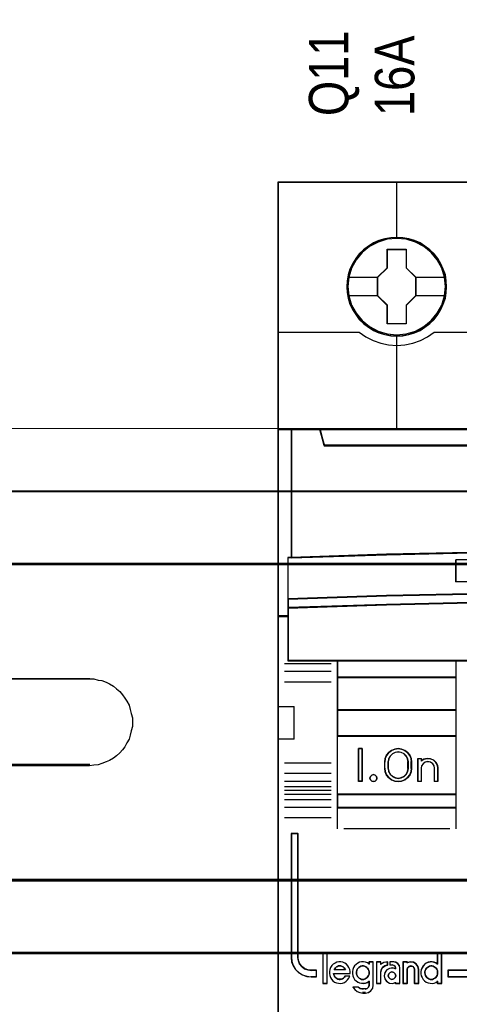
# Model space of a CAD drawing. Header units: millimetres. Extents: x -1290 to 1795, y -4192 to -1311.
# Tile 318 of 656: x 1476.43 to 1483.1, y -3719.08 to -3704.14. Entities that reach past the tile are written whole.
import ezdxf

# ---------------------------------------------------------------- set-up
doc = ezdxf.new("R2010")
doc.units = ezdxf.units.MM
doc.layers.add('30', color=7, linetype='Continuous')
doc.layers.add('45', color=7, linetype='Continuous')
doc.layers.add('Aparatura', color=7, linetype='Continuous', lineweight=13)
doc.styles.get("Standard").update_dxf_attribs({"font": 'ARIALN.TTF', "width": 0.8})

# ---------------------------------------------------------------- blocks, each defined once
blk = doc.blocks.new('*U235')
at = {"layer": '45', "color": 7}
for points in [[(585.412597, -383.521822), (567.400352, -383.521822), (567.400352, -465.544591), (585.412597, -465.544591), (603.413702, -465.544591), (621.425947, -465.544591), (621.425947, -383.521822), (603.413702, -383.521822), (585.412597, -383.521822)], [(580.196312, -391.442946), (580.173953, -390.990214), (580.101285, -390.543003), (579.94477, -390.112355), (579.765895, -389.69827), (579.531123, -389.30627), (579.251631, -388.958439), (578.921831, -388.638214), (578.552903, -388.362158), (578.183974, -388.119228), (577.753557, -387.937031), (577.323141, -387.810045), (576.864775, -387.727228), (576.411999, -387.699623), (575.953633, -387.727228), (575.512036, -387.810045), (575.06485, -387.937031), (574.651203, -388.119228), (574.259915, -388.362158), (573.902166, -388.638214), (573.566776, -388.958439), (573.298465, -389.30627), (573.058102, -389.69827), (572.856868, -390.112355), (572.739482, -390.543003), (572.650045, -390.990214), (572.616506, -391.442946), (572.650045, -391.890157), (572.739482, -392.326326), (572.856868, -392.762495), (573.058102, -393.17658), (573.298465, -393.563058), (573.566776, -393.927453), (573.902166, -394.247678), (574.259915, -394.523734), (574.651203, -394.755622), (575.06485, -394.937819), (575.512036, -395.075847), (575.953633, -395.164185), (576.411999, -395.186269), (576.864775, -395.164185), (577.323141, -395.075847), (577.753557, -394.937819), (578.183974, -394.755622), (578.552903, -394.523734), (578.921831, -394.247678), (579.251631, -393.927453), (579.531123, -393.563058), (579.765895, -393.17658), (579.94477, -392.762495), (580.101285, -392.326326), (580.173953, -391.890157), (580.196312, -391.442946)], [(580.196312, -391.442946), (580.173953, -390.990214), (580.101285, -390.543003), (579.94477, -390.112355), (579.765895, -389.69827), (579.531123, -389.30627), (579.251631, -388.958439), (578.921831, -388.638214), (578.552903, -388.362158), (578.183974, -388.119228), (577.753557, -387.937031), (577.323141, -387.810045), (576.864775, -387.727228), (576.411999, -387.699623), (575.953633, -387.727228), (575.512036, -387.810045), (575.06485, -387.937031), (574.651203, -388.119228), (574.259915, -388.362158), (573.902166, -388.638214), (573.566776, -388.958439), (573.298465, -389.30627), (573.058102, -389.69827), (572.856868, -390.112355), (572.739482, -390.543003), (572.650045, -390.990214), (572.616506, -391.442946), (572.650045, -391.890157), (572.739482, -392.326326), (572.856868, -392.762495), (573.058102, -393.17658), (573.298465, -393.563058), (573.566776, -393.927453), (573.902166, -394.247678), (574.259915, -394.523734), (574.651203, -394.755622), (575.06485, -394.937819), (575.512036, -395.075847), (575.953633, -395.164185), (576.411999, -395.186269), (576.864775, -395.164185), (577.323141, -395.075847), (577.753557, -394.937819), (578.183974, -394.755622), (578.552903, -394.523734), (578.921831, -394.247678), (579.251631, -393.927453), (579.531123, -393.563058), (579.765895, -393.17658), (579.94477, -392.762495), (580.101285, -392.326326), (580.173953, -391.890157), (580.196312, -391.442946)], [(575.696557, -388.600893), (577.138531, -388.600893), (577.138531, -390.016462), (577.859518, -390.724246), (577.859518, -392.145344), (577.138531, -392.864188), (577.138531, -394.274227), (575.696557, -394.274227), (575.696557, -392.864188), (574.958671, -392.145344), (574.958671, -390.724246), (575.696557, -390.016462), (575.696557, -388.600893)], [(575.696557, -388.600893), (577.138531, -388.600893), (577.138531, -388.600893), (577.138531, -390.016462), (577.138531, -390.016462), (577.859518, -390.724246), (577.859518, -390.724246), (577.859518, -392.145344), (577.859518, -392.145344), (577.138531, -392.864188), (577.138531, -392.864188), (577.138531, -394.274227), (577.138531, -394.274227), (575.696557, -394.274227), (575.696557, -394.274227), (575.696557, -392.864188), (575.696557, -392.864188), (574.958671, -392.145344), (574.958671, -392.145344), (574.958671, -390.724246), (574.958671, -390.724246), (575.696557, -390.016462), (575.696557, -390.016462), (575.696557, -388.600893), (575.696557, -388.600893)], [(575.704474, -388.617051), (577.130426, -388.617051), (577.130426, -390.024556), (577.843403, -390.728309), (577.843403, -392.141313), (577.130426, -392.856062), (577.130426, -394.258069), (575.704474, -394.258069), (575.704474, -392.856062), (574.974787, -392.141313), (574.974787, -390.728309), (575.704474, -390.024556), (575.704474, -388.617051)], [(568.440718, -411.997992), (568.440718, -402.288709), (567.400352, -402.288709), (567.400352, -416.455887), (568.176316, -416.455887), (568.176316, -415.822194), (568.176316, -415.149928), (568.176316, -412.009013), (568.440718, -411.997992)], [(583.156901, -411.617111), (590.65921, -411.534364), (598.167089, -411.534364), (605.669398, -411.617111), (613.171707, -411.77709), (620.417813, -412.008783), (620.417813, -402.288709), (618.245652, -402.288709), (617.928182, -403.480273), (570.898117, -403.480273), (570.580647, -402.288709), (568.408486, -402.288709), (568.408486, -412.008783), (575.649022, -411.77709), (583.156901, -411.617111)], [(570.896245, -403.509553), (617.930054, -403.509553), (618.247549, -402.288709), (612.426809, -402.288709), (603.414409, -402.288709), (594.41315, -402.288709), (585.41189, -402.288709), (576.39949, -402.288709), (570.57875, -402.288709), (570.896245, -403.509553)], [(605.669479, -414.747521), (613.171776, -414.902839), (620.668503, -415.152456), (620.668503, -411.990633), (620.41787, -411.979539), (613.171776, -411.746562), (605.669479, -411.585697), (598.167182, -411.502491), (590.659315, -411.502491), (583.157018, -411.585697), (575.649151, -411.746562), (568.408627, -411.979539), (568.152424, -411.990633), (568.152424, -415.152456), (575.649151, -414.902839), (583.157018, -414.747521), (590.659315, -414.664315), (598.167182, -414.664315), (605.669479, -414.747521)], [(607.928054, -412.158471), (607.928054, -413.838253), (598.916327, -413.720669), (589.910173, -413.720669), (580.892874, -413.838253), (580.892874, -412.158471), (589.910173, -412.046485), (598.916327, -412.046485), (607.928054, -412.158471)], [(598.916327, -413.720669), (607.928054, -413.838253), (607.928054, -412.158471), (598.916327, -412.046485), (589.910173, -412.046485), (580.892874, -412.158471), (580.892874, -413.838253), (589.910173, -413.720669), (598.916327, -413.720669)], [(590.659315, -414.635393), (583.157018, -414.720288), (575.649151, -414.878758), (568.152424, -415.133443), (568.152424, -415.82392), (575.649151, -415.574896), (583.157018, -415.405106), (590.659315, -415.325871), (598.167182, -415.325871), (605.669479, -415.405106), (613.171776, -415.574896), (620.668503, -415.82392), (620.668503, -415.133443), (613.171776, -414.878758), (605.669479, -414.720288), (598.167182, -414.635393), (590.659315, -414.635393)], [(589.912984, -419.841934), (598.913513, -419.841934), (603.413777, -419.841934), (607.919611, -419.841934), (616.925709, -419.841934), (620.668503, -419.841934), (620.668503, -416.430936), (620.668503, -415.794142), (613.171776, -415.5505), (605.669479, -415.38438), (598.167182, -415.306857), (590.659315, -415.306857), (583.157018, -415.38438), (575.649151, -415.5505), (568.152424, -415.794142), (568.152424, -416.430936), (568.152424, -419.841934), (571.900788, -419.841934), (580.901316, -419.841934), (585.41272, -419.841934), (589.912984, -419.841934)], [(580.925105, -421.095094), (580.925105, -419.809617), (571.898456, -419.809617), (571.898456, -421.095094), (580.925105, -421.095094)], [(580.925105, -421.062778), (571.898456, -421.062778), (571.898456, -423.569099), (580.925105, -423.569099), (580.925105, -421.062778)], [(580.925105, -425.542198), (580.925105, -423.536782), (571.898456, -423.536782), (571.898456, -425.542198), (580.925105, -425.542198)], [(580.925105, -429.983916), (580.925105, -425.509882), (571.898456, -425.509882), (571.898456, -429.983916), (580.925105, -429.983916)], [(573.789379, -426.488353), (573.789379, -428.994674), (573.506457, -428.994674), (573.506457, -426.488353), (573.789379, -426.488353)], [(575.504818, -427.490881), (575.544407, -427.234679), (575.646205, -426.995186), (575.804558, -426.783541), (576.019465, -426.627593), (576.26265, -426.52734), (576.522801, -426.488353), (576.782952, -426.52734), (577.031792, -426.627593), (577.241044, -426.783541), (577.405052, -426.995186), (577.506851, -427.234679), (577.540783, -427.490881), (577.540783, -427.992145), (577.506851, -428.253917), (577.405052, -428.493409), (577.241044, -428.699485), (577.031792, -428.855434), (576.782952, -428.961256), (576.522801, -428.994674), (576.26265, -428.961256), (576.019465, -428.855434), (575.804558, -428.699485), (575.646205, -428.493409), (575.544407, -428.253917), (575.504818, -427.992145), (575.504818, -427.490881)], [(577.297255, -427.992863), (577.297255, -427.490163), (577.257432, -427.255569), (577.149339, -427.054489), (576.978666, -426.886922), (576.76248, -426.775211), (576.523538, -426.736112), (576.284595, -426.775211), (576.079788, -426.886922), (575.903425, -427.054489), (575.795333, -427.255569), (575.755509, -427.490163), (575.755509, -427.992863), (575.795333, -428.227457), (575.903425, -428.439708), (576.079788, -428.60169), (576.284595, -428.707815), (576.523538, -428.746914), (576.76248, -428.707815), (576.978666, -428.60169), (577.149339, -428.439708), (577.257432, -428.227457), (577.297255, -427.992863)], [(578.009933, -428.994674), (578.009933, -427.235222), (578.260064, -427.235222), (578.260064, -427.420132), (578.476087, -427.291255), (578.714848, -427.235222), (578.970664, -427.257635), (579.198057, -427.352892), (579.37997, -427.526596), (579.499351, -427.739523), (579.539145, -427.986071), (579.539145, -428.994674), (579.283329, -428.994674), (579.283329, -427.986071), (579.24922, -427.795557), (579.141209, -427.63306), (578.970664, -427.520993), (578.777381, -427.481769), (578.578413, -427.520993), (578.413554, -427.63306), (578.299858, -427.795557), (578.260064, -427.986071), (578.260064, -428.994674), (578.009933, -428.994674)], [(574.878331, -428.595865), (574.913905, -428.730756), (574.878331, -428.865647), (574.783466, -428.959485), (574.647099, -428.994674), (574.51666, -428.959485), (574.415867, -428.865647), (574.380292, -428.730756), (574.415867, -428.595865), (574.51666, -428.502027), (574.647099, -428.466838), (574.783466, -428.502027), (574.878331, -428.595865)], [(580.925105, -429.9516), (571.898456, -429.9516), (571.898456, -430.973159), (580.925105, -430.973159), (580.925105, -429.9516)], [(568.912369, -442.332045), (568.912369, -432.919328), (568.408486, -432.919328), (568.408486, -442.332045), (568.442456, -442.662897), (568.550026, -442.971691), (568.736859, -443.258429), (568.980308, -443.490025), (569.263388, -443.666479), (569.5861, -443.782277), (569.931458, -443.815362), (570.333431, -443.815362), (570.333431, -443.324599), (569.931458, -443.324599), (569.665362, -443.286), (569.416252, -443.192259), (569.212434, -443.032347), (569.048248, -442.822808), (568.952, -442.585698), (568.912369, -442.332045)], [(568.912369, -442.332045), (568.912369, -432.919328), (568.408486, -432.919328), (568.408486, -442.332045), (568.442456, -442.662897), (568.550026, -442.971691), (568.736859, -443.258429), (568.980308, -443.490025), (569.263388, -443.666479), (569.5861, -443.782277), (569.931458, -443.815362), (570.333431, -443.815362), (570.333431, -443.324599), (569.931458, -443.324599), (569.665362, -443.286), (569.416252, -443.192259), (569.212434, -443.032347), (569.048248, -442.822808), (568.952, -442.585698), (568.912369, -442.332045)], [(571.124897, -444.292927), (571.124897, -441.989482), (570.811534, -441.989482), (570.811534, -444.292927), (571.124897, -444.292927)], [(585.433953, -443.292912), (580.296588, -443.292912), (580.296588, -443.815362), (585.433953, -443.815362), (585.433953, -443.292912)]]:
    blk.add_lwpolyline(points, close=True, dxfattribs=at)
at = {"layer": '45', "color": 139}
for points in [[(585.412597, -383.521822), (567.400352, -383.521822), (567.400352, -465.544591), (585.412597, -465.544591), (603.413702, -465.544591), (621.425947, -465.544591), (621.425947, -383.521822), (603.413702, -383.521822), (585.412597, -383.521822)], [(585.417967, -383.537981), (567.416468, -383.537981), (567.416468, -465.528433), (585.417967, -465.528433), (603.408332, -465.528433), (621.409831, -465.528433), (621.409831, -383.537981), (603.408332, -383.537981), (585.417967, -383.537981)], [(580.113942, -391.437492), (580.041243, -390.719687), (579.834331, -390.035012), (579.493206, -389.400031), (579.034643, -388.842352), (578.469829, -388.395104), (577.826723, -388.058288), (577.127695, -387.848468), (576.406299, -387.782209), (575.684902, -387.848468), (574.997059, -388.058288), (574.353953, -388.395104), (573.789138, -388.842352), (573.330576, -389.400031), (572.989451, -390.035012), (572.771354, -390.719687), (572.704247, -391.437492), (572.771354, -392.149775), (572.989451, -392.839972), (573.330576, -393.46391), (573.789138, -394.02159), (574.353953, -394.474359), (574.997059, -394.811175), (575.684902, -395.026516), (576.406299, -395.098297), (577.127695, -395.026516), (577.826723, -394.811175), (578.469829, -394.474359), (579.034643, -394.02159), (579.493206, -393.46391), (579.834331, -392.839972), (580.041243, -392.149775), (580.113942, -391.437492)], [(580.119314, -391.437492), (580.046618, -390.719687), (579.839711, -390.035012), (579.493004, -389.405552), (579.028863, -388.847873), (578.47525, -388.395104), (577.832163, -388.06381), (577.133156, -387.848468), (576.411781, -387.782209), (575.690405, -387.848468), (574.991398, -388.06381), (574.353904, -388.395104), (573.794698, -388.847873), (573.324966, -389.405552), (572.98385, -390.035012), (572.776944, -390.719687), (572.704247, -391.437492), (572.776944, -392.149775), (572.98385, -392.839972), (573.324966, -393.469432), (573.794698, -394.027111), (574.353904, -394.47988), (574.991398, -394.816696), (575.690405, -395.026516), (576.411781, -395.098297), (577.133156, -395.026516), (577.832163, -394.816696), (578.47525, -394.47988), (579.028863, -394.027111), (579.493004, -393.469432), (579.839711, -392.839972), (580.046618, -392.149775), (580.119314, -391.437492)], [(574.913905, -428.730756), (574.878331, -428.595865), (574.783466, -428.502027), (574.647099, -428.466838), (574.51666, -428.502027), (574.415867, -428.595865), (574.380292, -428.730756), (574.415867, -428.865647), (574.51666, -428.959485), (574.647099, -428.994674), (574.783466, -428.959485), (574.878331, -428.865647), (574.913905, -428.730756)], [(573.840611, -444.002079), (573.927141, -443.996394), (574.01944, -443.967967), (574.100201, -443.916799), (574.169425, -443.865632), (574.23288, -443.786038), (574.27903, -443.700758), (574.313642, -443.609793), (574.31941, -443.513143), (574.31941, -443.416493), (574.296336, -443.319843), (574.255955, -443.234563), (574.204037, -443.149284), (574.140582, -443.086745), (574.05982, -443.035577), (573.97329, -442.99578), (573.88676, -442.978724), (573.794461, -442.978724), (573.702163, -442.99578), (573.615633, -443.035577), (573.546409, -443.086745), (573.477185, -443.149284), (573.419498, -443.234563), (573.379117, -443.319843), (573.36758, -443.416493), (573.356043, -443.513143), (573.373349, -443.609793), (573.402192, -443.700758), (573.442573, -443.786038), (573.506028, -443.865632), (573.575252, -443.916799), (573.661782, -443.967967), (573.748312, -443.996394), (573.840611, -444.002079)], [(579.038857, -444.002079), (579.125388, -443.996394), (579.211918, -443.967967), (579.298448, -443.916799), (579.367672, -443.865632), (579.431127, -443.786038), (579.477276, -443.700758), (579.511888, -443.609793), (579.517657, -443.513143), (579.517657, -443.416493), (579.494582, -443.319843), (579.454202, -443.234563), (579.402284, -443.149284), (579.338828, -443.086745), (579.258067, -443.035577), (579.171537, -442.99578), (579.079238, -442.978724), (578.992708, -442.978724), (578.900409, -442.99578), (578.813879, -443.035577), (578.738887, -443.086745), (578.675431, -443.149284), (578.617745, -443.234563), (578.583133, -443.319843), (578.554289, -443.416493), (578.554289, -443.513143), (578.571595, -443.609793), (578.59467, -443.700758), (578.640819, -443.786038), (578.704275, -443.865632), (578.773499, -443.916799), (578.860029, -443.967967), (578.946559, -443.996394), (579.038857, -444.002079)], [(576.33926, -443.721337), (576.297947, -443.575117), (576.191714, -443.475687), (576.05007, -443.434746), (575.908426, -443.475687), (575.802194, -443.575117), (575.760881, -443.721337), (575.802194, -443.861708), (575.908426, -443.966986), (576.05007, -444.002079), (576.191714, -443.966986), (576.297947, -443.861708), (576.33926, -443.721337)]]:
    blk.add_lwpolyline(points, close=True, dxfattribs=at)
for points in [[(576.39477, -383.521822), (576.39477, -387.80914)], [(567.400352, -394.884649), (573.601361, -394.884649)], [(573.567339, -394.884649), (574.071255, -395.236721), (574.614365, -395.52065), (575.196669, -395.730757), (575.795769, -395.861365), (576.411667, -395.895436), (577.027565, -395.861365), (577.632265, -395.730757), (578.208969, -395.52065), (578.752079, -395.236721), (579.261595, -394.884649)], [(576.39477, -395.076753), (576.39477, -402.322821)], [(579.229363, -394.884649), (591.60273, -394.884649)], [(567.400352, -402.288709), (621.425947, -402.288709)], [(568.408486, -402.288709), (568.408486, -412.008783)], [(570.57875, -402.288709), (570.929717, -403.509553)], [(570.895694, -403.477237), (617.930605, -403.477237)], [(620.668503, -412.019555), (613.171776, -411.761023), (605.669479, -411.590627), (598.167182, -411.502491), (590.659315, -411.502491), (583.157018, -411.590627), (575.649151, -411.761023), (568.152424, -412.019555)], [(568.152424, -411.987238), (568.152424, -419.841934)], [(607.928054, -412.190114), (598.916327, -412.046485), (589.910173, -412.046485), (580.892874, -412.190114)], [(580.892874, -413.838253), (580.892874, -412.156002)], [(607.928054, -413.838253), (598.916327, -413.691034), (589.910173, -413.691034), (580.892874, -413.838253)], [(620.668503, -415.152456), (613.171776, -414.888049), (605.669479, -414.723529), (598.167182, -414.635393), (590.659315, -414.635393), (583.157018, -414.723529), (575.649151, -414.888049), (568.152424, -415.152456)], [(620.668503, -415.82392), (613.171776, -415.565389), (605.669479, -415.389117), (598.167182, -415.306857), (590.659315, -415.306857), (583.157018, -415.389117), (575.649151, -415.565389), (568.152424, -415.82392)], [(568.184656, -416.421775), (567.400352, -416.421775)], [(620.668503, -419.809617), (568.152424, -419.809617)], [(571.898456, -419.809617), (571.898456, -430.973159)], [(571.898456, -419.809617), (580.925105, -419.809617)], [(580.892874, -419.809617), (580.892874, -430.973159)], [(571.429307, -420.060968), (567.901733, -420.060968)], [(571.429307, -420.649845), (567.901733, -420.649845)], [(571.898456, -421.062778), (580.925105, -421.062778)], [(571.429307, -421.441599), (567.901733, -421.441599)], [(567.400352, -423.283637), (568.635899, -423.283637)], [(568.601876, -423.283637), (568.601876, -425.784572)], [(571.898456, -423.536782), (580.925105, -423.536782)], [(567.400352, -425.75046), (568.635899, -425.75046)], [(571.898456, -425.509882), (580.925105, -425.509882)], [(573.789379, -426.488353), (573.506457, -426.488353)], [(573.506457, -426.488353), (573.506457, -428.994674)], [(573.757147, -426.488353), (573.757147, -428.994674)], [(577.540783, -427.509912), (577.506851, -427.248847), (577.405052, -427.004808), (577.241044, -426.789145), (577.031792, -426.630236), (576.782952, -426.52808), (576.522801, -426.488353), (576.26265, -426.52808), (576.019465, -426.630236), (575.804558, -426.789145), (575.646205, -427.004808), (575.544407, -427.248847), (575.504818, -427.509912)], [(577.297255, -427.509912), (577.257432, -427.269174), (577.149339, -427.062828), (576.978666, -426.890872), (576.76248, -426.776235), (576.523538, -426.736112), (576.284595, -426.776235), (576.079788, -426.890872), (575.903425, -427.062828), (575.795333, -427.269174), (575.755509, -427.509912)], [(578.009933, -427.235222), (578.287483, -427.235222)], [(578.009933, -427.235222), (578.009933, -428.994674)], [(578.255251, -427.235222), (578.255251, -427.44887)], [(579.539145, -428.005431), (579.499201, -427.752526), (579.379371, -427.534109), (579.196773, -427.355926), (578.968525, -427.258213), (578.711747, -427.235222), (578.472087, -427.2927), (578.255251, -427.4249)], [(571.429307, -427.597884), (567.901733, -427.597884)], [(575.504818, -428.005431), (575.504818, -427.477595)], [(575.504818, -427.971319), (575.544407, -428.238528), (575.646205, -428.482996), (575.804558, -428.693353), (576.019465, -428.852541), (576.26265, -428.960562), (576.522801, -428.994674), (576.782952, -428.960562), (577.031792, -428.852541), (577.241044, -428.693353), (577.405052, -428.482996), (577.506851, -428.238528), (577.540783, -427.971319)], [(575.755509, -428.005431), (575.755509, -427.477595)], [(575.755509, -427.971319), (575.795333, -428.212615), (575.903425, -428.430931), (576.079788, -428.59754), (576.284595, -428.706698), (576.523538, -428.746914), (576.76248, -428.706698), (576.978666, -428.59754), (577.149339, -428.430931), (577.257432, -428.212615), (577.297255, -427.971319)], [(577.263233, -428.005431), (577.263233, -427.477595)], [(577.508552, -428.005431), (577.508552, -427.477595)], [(579.290245, -428.005431), (579.255745, -427.806026), (579.146496, -427.635946), (578.973997, -427.518649), (578.778498, -427.477595), (578.577249, -427.518649), (578.4105, -427.635946), (578.295501, -427.806026), (578.255251, -428.005431)], [(578.255251, -427.971319), (578.255251, -428.994674)], [(579.256223, -427.971319), (579.256223, -428.994674)], [(579.506913, -427.971319), (579.506913, -428.994674)], [(571.429307, -428.384252), (567.901733, -428.384252)], [(571.429307, -428.983901), (567.901733, -428.983901)], [(571.429307, -429.37888), (567.901733, -429.37888)], [(573.789379, -428.962357), (573.506457, -428.962357)], [(578.009933, -428.962357), (578.287483, -428.962357)], [(579.256223, -428.962357), (579.539145, -428.962357)], [(571.429307, -429.67691), (567.901733, -429.67691)], [(571.429307, -429.962372), (567.901733, -429.962372)], [(571.898456, -429.9516), (580.925105, -429.9516)], [(571.429307, -430.368123), (567.901733, -430.368123)], [(571.429307, -430.957001), (567.901733, -430.957001)], [(571.898456, -430.940843), (580.925105, -430.940843)], [(571.898456, -430.940843), (571.898456, -432.572824)], [(580.892874, -430.940843), (580.892874, -432.572824)], [(571.429307, -431.743368), (567.901733, -431.743368)], [(568.408486, -432.919328), (568.408486, -442.335986)], [(568.408486, -432.919328), (568.936727, -432.919328)], [(568.902705, -432.919328), (568.902705, -442.335986)], [(572.392675, -432.540508), (580.430887, -432.540508)], [(570.795418, -441.973323), (570.795418, -444.309085)], [(570.795418, -441.973323), (571.141013, -441.973323)], [(571.106991, -441.973323), (571.106991, -444.309085)], [(579.485425, -441.973323), (579.485425, -442.863821)], [(579.485425, -441.973323), (579.823858, -441.973323)], [(579.791626, -441.973323), (579.791626, -444.309085)], [(568.408486, -442.303669), (568.442595, -442.64085), (568.550606, -442.955552), (568.738205, -443.247775), (568.982652, -443.483801), (569.266892, -443.663631), (569.590925, -443.781644), (569.937698, -443.815362)], [(568.902705, -442.303669), (568.942955, -442.564735), (569.040704, -442.808774), (569.207453, -443.024436), (569.414452, -443.189021), (569.66745, -443.285501), (569.937698, -443.325229)], [(572.888684, -443.563399), (572.877311, -443.406412), (572.854565, -443.255032), (572.792015, -443.103652), (572.712405, -442.974699), (572.604363, -442.856959), (572.473575, -442.767252), (572.331414, -442.705579), (572.177881, -442.677545), (572.024347, -442.666332), (571.870814, -442.699972), (571.734339, -442.761645), (571.603552, -442.845745), (571.49551, -442.957879), (571.39884, -443.086832), (571.341976, -443.238212), (571.307858, -443.389592), (571.302171, -443.546579), (571.330603, -443.709172), (571.387467, -443.860552), (571.472764, -443.989505), (571.569433, -444.112852), (571.700221, -444.202559), (571.842382, -444.269839), (571.984542, -444.297872), (572.138076, -444.309085), (572.291609, -444.286659), (572.439456, -444.224985), (572.570244, -444.140885), (572.683973, -444.034359), (572.780642, -443.905405), (572.843192, -443.759632)], [(572.526973, -443.274959), (572.480633, -443.188781), (572.416915, -443.114915), (572.347404, -443.05336), (572.266308, -443.016427), (572.17942, -442.979494), (572.092531, -442.973338), (572.005643, -442.979494), (571.918754, -443.016427), (571.843451, -443.05336), (571.77394, -443.114915), (571.710222, -443.188781), (571.663882, -443.274959)], [(574.31941, -442.834532), (574.193597, -442.750432), (574.044909, -442.699972), (573.890502, -442.666332), (573.747533, -442.677545), (573.593126, -442.705579), (573.450156, -442.772859), (573.330062, -442.868172), (573.221405, -442.980305), (573.135624, -443.109259), (573.078436, -443.255032), (573.049842, -443.412019), (573.049842, -443.569005), (573.078436, -443.725992), (573.135624, -443.866159), (573.221405, -444.006325), (573.330062, -444.118459), (573.450156, -444.202559), (573.593126, -444.269839), (573.747533, -444.297872), (573.890502, -444.309085), (574.044909, -444.286659), (574.193597, -444.230592), (574.31941, -444.146492)], [(574.285388, -442.666332), (574.285388, -442.863821)], [(574.285388, -442.666332), (574.636355, -442.666332)], [(574.602333, -442.666332), (574.602333, -444.463486)], [(574.870929, -442.666332), (574.870929, -444.309085)], [(574.870929, -442.666332), (575.214734, -442.666332)], [(575.726858, -442.666332), (575.436929, -442.724906), (575.182502, -442.874594)], [(575.182502, -442.666332), (575.182502, -442.874594)], [(575.726858, -442.896138), (575.519766, -442.971714), (575.336342, -443.105425), (575.22392, -443.291459), (575.182502, -443.50656)], [(575.694627, -442.666332), (575.694627, -442.93025)], [(575.888017, -442.666332), (575.888017, -442.93025)], [(576.188845, -442.666332), (575.888017, -442.666332)], [(575.888017, -442.896138), (576.104685, -442.896138)], [(576.33926, -443.160056), (576.301144, -443.028097), (576.205856, -442.93384), (576.072453, -442.896138)], [(576.64546, -443.160056), (576.615652, -442.97197), (576.502383, -442.813274), (576.341421, -442.707476), (576.156614, -442.666332)], [(576.885407, -442.666332), (576.885407, -444.309085)], [(576.885407, -442.666332), (577.234583, -442.666332)], [(578.086931, -443.274959), (578.029115, -443.031508), (577.890357, -442.834429), (577.676439, -442.701111), (577.433614, -442.666332), (577.202351, -442.741686)], [(577.202351, -442.666332), (577.202351, -442.770463)], [(577.775358, -443.274959), (577.734007, -443.121071), (577.633583, -443.016427), (577.491808, -442.973338), (577.344126, -443.016427), (577.231888, -443.121071), (577.202351, -443.274959)], [(579.517657, -442.834532), (579.386125, -442.750432), (579.248875, -442.699972), (579.094468, -442.666332), (578.945779, -442.677545), (578.791372, -442.705579), (578.648403, -442.772859), (578.528309, -442.868172), (578.419652, -442.980305), (578.33387, -443.109259), (578.276683, -443.255032), (578.248089, -443.412019), (578.248089, -443.569005), (578.276683, -443.725992), (578.33387, -443.866159), (578.419652, -444.006325), (578.528309, -444.118459), (578.648403, -444.202559), (578.791372, -444.269839), (578.945779, -444.297872), (579.094468, -444.309085), (579.248875, -444.286659), (579.386125, -444.230592), (579.517657, -444.146492)], [(569.905467, -443.292912), (570.333431, -443.292912)], [(570.3012, -443.292912), (570.3012, -443.815362)], [(571.619116, -443.546058), (572.888684, -443.546058)], [(571.619116, -443.546058), (571.642242, -443.65266), (571.676931, -443.741496), (571.728965, -443.818486), (571.798344, -443.889554), (571.867723, -443.936933), (571.954446, -443.97839), (572.04117, -444.002079), (572.127893, -444.002079), (572.220398, -443.990234), (572.307122, -443.9547), (572.3765, -443.901399), (572.445879, -443.836253), (572.503695, -443.75334)], [(571.663882, -443.242642), (572.526973, -443.242642)], [(572.471463, -443.738161), (572.843918, -443.738161)], [(574.870929, -444.309085), (575.214734, -444.309085), (575.214734, -443.474244)], [(576.33926, -443.20122), (576.102215, -443.127739), (575.85939, -443.161653), (575.651253, -443.280353), (575.500933, -443.483839), (575.45468, -443.721239), (575.500933, -443.958638), (575.651253, -444.156471), (575.85939, -444.275171), (576.102215, -444.309085), (576.33926, -444.241257)], [(576.307028, -443.127739), (576.307028, -443.23187)], [(576.613228, -443.127739), (576.613228, -444.309085)], [(577.202351, -443.242642), (577.202351, -444.309085)], [(577.743126, -443.242642), (577.743126, -444.309085)], [(578.054699, -443.242642), (578.054699, -444.309085)], [(580.296588, -443.292912), (620.417813, -443.292912)], [(580.296588, -443.292912), (580.296588, -443.815362)], [(569.905467, -443.78125), (570.333431, -443.78125)], [(570.795418, -444.276769), (571.141013, -444.276769)], [(574.01321, -445.03441), (574.254238, -444.988007), (574.454114, -444.866199), (574.589325, -444.657385), (574.636355, -444.43117)], [(574.01321, -444.73279), (574.169435, -444.689702), (574.281916, -444.585058), (574.31941, -444.43117)], [(574.285388, -444.116982), (574.285388, -444.463486)], [(576.307028, -444.210341), (576.307028, -444.309085)], [(576.307028, -444.276769), (576.64546, -444.276769)], [(576.885407, -444.276769), (577.234583, -444.276769)], [(577.743126, -444.276769), (578.086931, -444.276769)], [(579.485425, -444.116982), (579.485425, -444.309085)], [(579.485425, -444.276769), (579.823858, -444.276769)], [(580.296588, -443.78125), (620.417813, -443.78125)], [(573.094608, -444.567617), (573.228538, -444.756698), (573.409051, -444.910326), (573.624503, -445.004867), (573.857424, -445.03441)], [(573.094608, -444.567617), (573.511829, -444.567617)], [(573.477807, -444.567617), (573.649246, -444.684615), (573.857424, -444.73279)], [(573.823401, -444.700474), (574.045441, -444.700474)], [(574.045441, -445.002094), (573.823401, -445.002094)]]:
    blk.add_lwpolyline(points, dxfattribs=at)
at = {"layer": '45', "color": 59}
for points in [[(580.180196, -391.443844), (580.157927, -390.992957), (580.085551, -390.547569), (579.929664, -390.118677), (579.751508, -389.70628), (579.517678, -389.315879), (579.239309, -388.969466), (578.910834, -388.650546), (578.543387, -388.375615), (578.17594, -388.133676), (577.747252, -387.952221), (577.318564, -387.825753), (576.862039, -387.743274), (576.411081, -387.715781), (575.954556, -387.743274), (575.514733, -387.825753), (575.069343, -387.952221), (574.657357, -388.133676), (574.26764, -388.375615), (573.911328, -388.650546), (573.577285, -388.969466), (573.310051, -389.315879), (573.070654, -389.70628), (572.870228, -390.118677), (572.753313, -390.547569), (572.664235, -390.992957), (572.630831, -391.443844), (572.664235, -391.889232), (572.753313, -392.323623), (572.870228, -392.758013), (573.070654, -393.17041), (573.310051, -393.555313), (573.577285, -393.918222), (573.911328, -394.237142), (574.26764, -394.512072), (574.657357, -394.743014), (575.069343, -394.924469), (575.514733, -395.061934), (575.954556, -395.149912), (576.411081, -395.171907), (576.862039, -395.149912), (577.318564, -395.061934), (577.747252, -394.924469), (578.17594, -394.743014), (578.543387, -394.512072), (578.910834, -394.237142), (579.239309, -393.918222), (579.517678, -393.555313), (579.751508, -393.17041), (579.929664, -392.758013), (580.085551, -392.323623), (580.157927, -391.889232), (580.180196, -391.443844)], [(583.162594, -411.602255), (590.660512, -411.519783), (598.163996, -411.519783), (605.661915, -411.602255), (613.159833, -411.761702), (620.401697, -411.992624), (620.401697, -402.304868), (618.230808, -402.304868), (617.913524, -403.49247), (570.910985, -403.49247), (570.593701, -402.304868), (568.422812, -402.304868), (568.422812, -411.992624), (575.65911, -411.761702), (583.162594, -411.602255)], [(570.896245, -403.509553), (617.930054, -403.509553), (618.247549, -402.288709), (612.426809, -402.288709), (603.414409, -402.288709), (594.41315, -402.288709), (585.41189, -402.288709), (576.39949, -402.288709), (570.57875, -402.288709), (570.896245, -403.509553)], [(605.669479, -414.747521), (613.171776, -414.902839), (620.668503, -415.152456), (620.668503, -411.990633), (620.41787, -411.979539), (613.171776, -411.746562), (605.669479, -411.585697), (598.167182, -411.502491), (590.659315, -411.502491), (583.157018, -411.585697), (575.649151, -411.746562), (568.408627, -411.979539), (568.152424, -411.990633), (568.152424, -415.152456), (575.649151, -414.902839), (583.157018, -414.747521), (590.659315, -414.664315), (598.167182, -414.664315), (605.669479, -414.747521)], [(607.928054, -412.158471), (607.928054, -413.838253), (598.916327, -413.720669), (589.910173, -413.720669), (580.892874, -413.838253), (580.892874, -412.158471), (589.910173, -412.046485), (598.916327, -412.046485), (607.928054, -412.158471)], [(598.916327, -413.720669), (607.928054, -413.838253), (607.928054, -412.158471), (598.916327, -412.046485), (589.910173, -412.046485), (580.892874, -412.158471), (580.892874, -413.838253), (589.910173, -413.720669), (598.916327, -413.720669)], [(598.910955, -413.708309), (607.911938, -413.823891), (607.911938, -412.172721), (598.910955, -412.062643), (589.915539, -412.062643), (580.908989, -412.172721), (580.908989, -413.823891), (589.915539, -413.708309), (598.910955, -413.708309)], [(590.659315, -414.635393), (583.157018, -414.720288), (575.649151, -414.878758), (568.152424, -415.133443), (568.152424, -415.82392), (575.649151, -415.574896), (583.157018, -415.405106), (590.659315, -415.325871), (598.167182, -415.325871), (605.669479, -415.405106), (613.171776, -415.574896), (620.668503, -415.82392), (620.668503, -415.133443), (613.171776, -414.878758), (605.669479, -414.720288), (598.167182, -414.635393), (590.659315, -414.635393)], [(589.912984, -419.841934), (598.913513, -419.841934), (603.413777, -419.841934), (607.919611, -419.841934), (616.925709, -419.841934), (620.668503, -419.841934), (620.668503, -416.430936), (620.668503, -415.794142), (613.171776, -415.5505), (605.669479, -415.38438), (598.167182, -415.306857), (590.659315, -415.306857), (583.157018, -415.38438), (575.649151, -415.5505), (568.152424, -415.794142), (568.152424, -416.430936), (568.152424, -419.841934), (571.900788, -419.841934), (580.901316, -419.841934), (585.41272, -419.841934), (589.912984, -419.841934)], [(590.660594, -414.651551), (583.162646, -414.734138), (575.659131, -414.888299), (568.166749, -415.136059), (568.166749, -415.807762), (575.659131, -415.565508), (583.162646, -415.400335), (590.660594, -415.323255), (598.164109, -415.323255), (605.662057, -415.400335), (613.160006, -415.565508), (620.652387, -415.807762), (620.652387, -415.136059), (613.160006, -414.888299), (605.662057, -414.734138), (598.164109, -414.651551), (590.660594, -414.651551)], [(589.914696, -419.825776), (598.910007, -419.825776), (603.407663, -419.825776), (607.910885, -419.825776), (616.911763, -419.825776), (620.652387, -419.825776), (620.652387, -416.439084), (620.652387, -415.806828), (613.160006, -415.564922), (605.662057, -415.399986), (598.164109, -415.323015), (590.660594, -415.323015), (583.162646, -415.399986), (575.659131, -415.564922), (568.166749, -415.806828), (568.166749, -416.439084), (568.166749, -419.825776), (571.91294, -419.825776), (580.908252, -419.825776), (585.41704, -419.825776), (589.914696, -419.825776)], [(580.925105, -421.095094), (580.925105, -419.809617), (571.898456, -419.809617), (571.898456, -421.095094), (580.925105, -421.095094)], [(580.91078, -421.078936), (580.91078, -419.82398), (571.912782, -419.82398), (571.912782, -421.078936), (580.91078, -421.078936)], [(580.925105, -421.062778), (571.898456, -421.062778), (571.898456, -423.569099), (580.925105, -423.569099), (580.925105, -421.062778)], [(580.91078, -421.077141), (571.912782, -421.077141), (571.912782, -423.552941), (580.91078, -423.552941), (580.91078, -421.077141)], [(580.925105, -425.542198), (580.925105, -423.536782), (571.898456, -423.536782), (571.898456, -425.542198), (580.925105, -425.542198)], [(580.91078, -425.52604), (580.91078, -423.551145), (571.912782, -423.551145), (571.912782, -425.52604), (580.91078, -425.52604)], [(580.925105, -429.983916), (580.925105, -425.509882), (571.898456, -425.509882), (571.898456, -429.983916), (580.925105, -429.983916)], [(573.789379, -426.488353), (573.789379, -428.994674), (573.506457, -428.994674), (573.506457, -426.488353), (573.789379, -426.488353)], [(575.504818, -427.490881), (575.544407, -427.234679), (575.646205, -426.995186), (575.804558, -426.783541), (576.019465, -426.627593), (576.26265, -426.52734), (576.522801, -426.488353), (576.782952, -426.52734), (577.031792, -426.627593), (577.241044, -426.783541), (577.405052, -426.995186), (577.506851, -427.234679), (577.540783, -427.490881), (577.540783, -427.992145), (577.506851, -428.253917), (577.405052, -428.493409), (577.241044, -428.699485), (577.031792, -428.855434), (576.782952, -428.961256), (576.522801, -428.994674), (576.26265, -428.961256), (576.019465, -428.855434), (575.804558, -428.699485), (575.646205, -428.493409), (575.544407, -428.253917), (575.504818, -427.992145), (575.504818, -427.490881)], [(577.297255, -427.992863), (577.297255, -427.490163), (577.257432, -427.255569), (577.149339, -427.054489), (576.978666, -426.886922), (576.76248, -426.775211), (576.523538, -426.736112), (576.284595, -426.775211), (576.079788, -426.886922), (575.903425, -427.054489), (575.795333, -427.255569), (575.755509, -427.490163), (575.755509, -427.992863), (575.795333, -428.227457), (575.903425, -428.439708), (576.079788, -428.60169), (576.284595, -428.707815), (576.523538, -428.746914), (576.76248, -428.707815), (576.978666, -428.60169), (577.149339, -428.439708), (577.257432, -428.227457), (577.297255, -427.992863)], [(577.28114, -427.988151), (577.28114, -427.49308), (577.242148, -427.262048), (577.136315, -427.064019), (576.96921, -426.898996), (576.757544, -426.78898), (576.523597, -426.750475), (576.28965, -426.78898), (576.089124, -426.898996), (575.916449, -427.064019), (575.810616, -427.262048), (575.771625, -427.49308), (575.771625, -427.988151), (575.810616, -428.219183), (575.916449, -428.428213), (576.089124, -428.587736), (576.28965, -428.69225), (576.523597, -428.730756), (576.757544, -428.69225), (576.96921, -428.587736), (577.136315, -428.428213), (577.242148, -428.219183), (577.28114, -427.988151)], [(578.009933, -428.994674), (578.009933, -427.235222), (578.260064, -427.235222), (578.260064, -427.420132), (578.476087, -427.291255), (578.714848, -427.235222), (578.970664, -427.257635), (579.198057, -427.352892), (579.37997, -427.526596), (579.499351, -427.739523), (579.539145, -427.986071), (579.539145, -428.994674), (579.283329, -428.994674), (579.283329, -427.986071), (579.24922, -427.795557), (579.141209, -427.63306), (578.970664, -427.520993), (578.777381, -427.481769), (578.578413, -427.520993), (578.413554, -427.63306), (578.299858, -427.795557), (578.260064, -427.986071), (578.260064, -428.994674), (578.009933, -428.994674)], [(574.878331, -428.595865), (574.913905, -428.730756), (574.878331, -428.865647), (574.783466, -428.959485), (574.647099, -428.994674), (574.51666, -428.959485), (574.415867, -428.865647), (574.380292, -428.730756), (574.415867, -428.595865), (574.51666, -428.502027), (574.647099, -428.466838), (574.783466, -428.502027), (574.878331, -428.595865)], [(580.925105, -429.9516), (571.898456, -429.9516), (571.898456, -430.973159), (580.925105, -430.973159), (580.925105, -429.9516)], [(580.91078, -429.965963), (571.912782, -429.965963), (571.912782, -430.957001), (580.91078, -430.957001), (580.91078, -429.965963)], [(568.912369, -442.332045), (568.912369, -432.919328), (568.408486, -432.919328), (568.408486, -442.332045), (568.442456, -442.662897), (568.550026, -442.971691), (568.736859, -443.258429), (568.980308, -443.490025), (569.263388, -443.666479), (569.5861, -443.782277), (569.931458, -443.815362), (570.333431, -443.815362), (570.333431, -443.324599), (569.931458, -443.324599), (569.665362, -443.286), (569.416252, -443.192259), (569.212434, -443.032347), (569.048248, -442.822808), (568.952, -442.585698), (568.912369, -442.332045)], [(568.912369, -442.332045), (568.912369, -432.919328), (568.408486, -432.919328), (568.408486, -442.332045), (568.442456, -442.662897), (568.550026, -442.971691), (568.736859, -443.258429), (568.980308, -443.490025), (569.263388, -443.666479), (569.5861, -443.782277), (569.931458, -443.815362), (570.333431, -443.815362), (570.333431, -443.324599), (569.931458, -443.324599), (569.665362, -443.286), (569.416252, -443.192259), (569.212434, -443.032347), (569.048248, -442.822808), (568.952, -442.585698), (568.912369, -442.332045)], [(568.918726, -442.320287), (568.918726, -432.935487), (568.422812, -432.935487), (568.422812, -442.320287), (568.456244, -442.650156), (568.562113, -442.958035), (568.745992, -443.243922), (568.985591, -443.474831), (569.264194, -443.650762), (569.581802, -443.766216), (569.921699, -443.799203), (570.317316, -443.799203), (570.317316, -443.309896), (569.921699, -443.309896), (569.659811, -443.271412), (569.41464, -443.177948), (569.214046, -443.018511), (569.052456, -442.809594), (568.95773, -442.573187), (568.918726, -442.320287)], [(568.918726, -442.320287), (568.918726, -432.935487), (568.422812, -432.935487), (568.422812, -442.320287), (568.456244, -442.650156), (568.562113, -442.958035), (568.745992, -443.243922), (568.985591, -443.474831), (569.264194, -443.650762), (569.581802, -443.766216), (569.921699, -443.799203), (570.317316, -443.799203), (570.317316, -443.309896), (569.921699, -443.309896), (569.659811, -443.271412), (569.41464, -443.177948), (569.214046, -443.018511), (569.052456, -442.809594), (568.95773, -442.573187), (568.918726, -442.320287)], [(571.141013, -444.309085), (571.141013, -441.973323), (570.795418, -441.973323), (570.795418, -444.309085), (571.141013, -444.309085)], [(578.248089, -443.417148), (578.248089, -443.573237), (578.276532, -443.729326), (578.333419, -443.868691), (578.41875, -444.008056), (578.526835, -444.119549), (578.646297, -444.203168), (578.788515, -444.270063), (578.94211, -444.297936), (579.090016, -444.309085), (579.243611, -444.286787), (579.380139, -444.231041), (579.510979, -444.147422), (579.510979, -444.309085), (579.823858, -444.309085), (579.823858, -441.973323), (579.510979, -441.973323), (579.510979, -442.842963), (579.380139, -442.759344), (579.243611, -442.709172), (579.090016, -442.675724), (578.94211, -442.686874), (578.788515, -442.714747), (578.646297, -442.781642), (578.526835, -442.87641), (578.41875, -442.987903), (578.333419, -443.116119), (578.276532, -443.261059), (578.248089, -443.417148)], [(571.307858, -443.389592), (571.302171, -443.546579), (571.330603, -443.709172), (571.387467, -443.860552), (571.472764, -443.989505), (571.569433, -444.112852), (571.700221, -444.202559), (571.842382, -444.269839), (571.984542, -444.297872), (572.138076, -444.309085), (572.291609, -444.286659), (572.439456, -444.224985), (572.570244, -444.140885), (572.683973, -444.034359), (572.780642, -443.905405), (572.843192, -443.759632), (572.49632, -443.759632), (572.439456, -443.838125), (572.371219, -443.899799), (572.302982, -443.950259), (572.217686, -443.983899), (572.126703, -443.995112), (572.041406, -443.995112), (571.95611, -443.972685), (571.870814, -443.933439), (571.802577, -443.888585), (571.734339, -443.821305), (571.683162, -443.748419), (571.649043, -443.664319), (571.626297, -443.563399), (572.888684, -443.563399), (572.877311, -443.406412), (572.854565, -443.255032), (572.792015, -443.103652), (572.712405, -442.974699), (572.604363, -442.856959), (572.473575, -442.767252), (572.331414, -442.705579), (572.177881, -442.677545), (572.024347, -442.666332), (571.870814, -442.699972), (571.734339, -442.761645), (571.603552, -442.845745), (571.49551, -442.957879), (571.39884, -443.086832), (571.341976, -443.238212), (571.307858, -443.389592)], [(572.526973, -443.274959), (571.663882, -443.274959), (571.710222, -443.188781), (571.77394, -443.114915), (571.843451, -443.05336), (571.918754, -443.016427), (572.005643, -442.979494), (572.092531, -442.973338), (572.17942, -442.979494), (572.266308, -443.016427), (572.347404, -443.05336), (572.416915, -443.114915), (572.480633, -443.188781), (572.526973, -443.274959)], [(572.526973, -443.274959), (571.663882, -443.274959), (571.710222, -443.188781), (571.77394, -443.114915), (571.843451, -443.05336), (571.918754, -443.016427), (572.005643, -442.979494), (572.092531, -442.973338), (572.17942, -442.979494), (572.266308, -443.016427), (572.347404, -443.05336), (572.416915, -443.114915), (572.480633, -443.188781), (572.526973, -443.274959)], [(573.049842, -443.563416), (573.078274, -443.71943), (573.135138, -443.858729), (573.220435, -443.998028), (573.328477, -444.109467), (573.447892, -444.193046), (573.590052, -444.259909), (573.743586, -444.287769), (573.885747, -444.298913), (574.03928, -444.276625), (574.187127, -444.220906), (574.312229, -444.137327), (574.312229, -444.454928), (574.27811, -444.594226), (574.175754, -444.68895), (574.033594, -444.727953), (573.840255, -444.727953), (573.646917, -444.68895), (573.487697, -444.594226), (573.095333, -444.594226), (573.226121, -444.772529), (573.4024, -444.917399), (573.612798, -445.006551), (573.840255, -445.03441), (574.033594, -445.03441), (574.266737, -444.989835), (574.460076, -444.872824), (574.590863, -444.672234), (574.636355, -444.454928), (574.636355, -442.666332), (574.312229, -442.666332), (574.312229, -442.83349), (574.187127, -442.749911), (574.03928, -442.699764), (573.885747, -442.666332), (573.743586, -442.677476), (573.590052, -442.705336), (573.447892, -442.772199), (573.328477, -442.866922), (573.220435, -442.978361), (573.135138, -443.106516), (573.078274, -443.251387), (573.049842, -443.407401), (573.049842, -443.563416)], [(574.05982, -443.035577), (574.140582, -443.086745), (574.204037, -443.149284), (574.255955, -443.234563), (574.296336, -443.319843), (574.31941, -443.416493), (574.31941, -443.513143), (574.313642, -443.609793), (574.27903, -443.700758), (574.23288, -443.786038), (574.169425, -443.865632), (574.100201, -443.916799), (574.01944, -443.967967), (573.927141, -443.996394), (573.840611, -444.002079), (573.748312, -443.996394), (573.661782, -443.967967), (573.575252, -443.916799), (573.506028, -443.865632), (573.442573, -443.786038), (573.402192, -443.700758), (573.373349, -443.609793), (573.356043, -443.513143), (573.36758, -443.416493), (573.379117, -443.319843), (573.419498, -443.234563), (573.477185, -443.149284), (573.546409, -443.086745), (573.615633, -443.035577), (573.702163, -442.99578), (573.794461, -442.978724), (573.88676, -442.978724), (573.97329, -442.99578), (574.05982, -443.035577)], [(573.402192, -443.700758), (573.373349, -443.609793), (573.356043, -443.513143), (573.36758, -443.416493), (573.379117, -443.319843), (573.419498, -443.234563), (573.477185, -443.149284), (573.546409, -443.086745), (573.615633, -443.035577), (573.702163, -442.99578), (573.794461, -442.978724), (573.88676, -442.978724), (573.97329, -442.99578), (574.05982, -443.035577), (574.140582, -443.086745), (574.204037, -443.149284), (574.255955, -443.234563), (574.296336, -443.319843), (574.31941, -443.416493), (574.31941, -443.513143), (574.313642, -443.609793), (574.27903, -443.700758), (574.23288, -443.786038), (574.169425, -443.865632), (574.100201, -443.916799), (574.01944, -443.967967), (573.927141, -443.996394), (573.840611, -444.002079), (573.748312, -443.996394), (573.661782, -443.967967), (573.575252, -443.916799), (573.506028, -443.865632), (573.442573, -443.786038), (573.402192, -443.700758)], [(574.870929, -442.666332), (574.870929, -444.309085), (575.194795, -444.309085), (575.194795, -443.490512), (575.235278, -443.283065), (575.34516, -443.103652), (575.524443, -442.974699), (575.726858, -442.901812), (575.726858, -442.666332), (575.443477, -442.716792), (575.194795, -442.845745), (575.194795, -442.666332), (574.870929, -442.666332)], [(574.885255, -442.680695), (574.885255, -444.292927), (575.197601, -444.292927), (575.197601, -443.489562), (575.236645, -443.28597), (575.34262, -443.10989), (575.515526, -442.983332), (575.710743, -442.9118), (575.710743, -442.680695), (575.437439, -442.730217), (575.197601, -442.856775), (575.197601, -442.680695), (574.885255, -442.680695)], [(575.500479, -443.490512), (575.45468, -443.725992), (575.500479, -443.961472), (575.649327, -444.157705), (575.855423, -444.275445), (576.095869, -444.309085), (576.33059, -444.241805), (576.33059, -444.309085), (576.64546, -444.309085), (576.64546, -443.137292), (576.616836, -442.957879), (576.508062, -442.806499), (576.35349, -442.705579), (576.176018, -442.666332), (575.901223, -442.666332), (575.901223, -442.901812), (576.090144, -442.901812), (576.210367, -442.935452), (576.296241, -443.019552), (576.33059, -443.137292), (576.33059, -443.210179), (576.095869, -443.137292), (575.855423, -443.170932), (575.649327, -443.288672), (575.500479, -443.490512)], [(576.885407, -442.666332), (576.885407, -444.309085), (577.211535, -444.309085), (577.211535, -443.255032), (577.240142, -443.114865), (577.348852, -443.019552), (577.49189, -442.980305), (577.629207, -443.019552), (577.726473, -443.114865), (577.766524, -443.255032), (577.766524, -444.309085), (578.086931, -444.309085), (578.086931, -443.255032), (578.029715, -443.019552), (577.892398, -442.828925), (577.680701, -442.699972), (577.440396, -442.666332), (577.211535, -442.739219), (577.211535, -442.666332), (576.885407, -442.666332)], [(576.901523, -442.680695), (576.901523, -444.292927), (577.218902, -444.292927), (577.218902, -443.258457), (577.246742, -443.120895), (577.352535, -443.027352), (577.491737, -442.988835), (577.62537, -443.027352), (577.720027, -443.120895), (577.759003, -443.258457), (577.759003, -444.292927), (578.070815, -444.292927), (578.070815, -443.258457), (578.015134, -443.027352), (577.881501, -442.840267), (577.675483, -442.71371), (577.441624, -442.680695), (577.218902, -442.752227), (577.218902, -442.680695), (576.901523, -442.680695)], [(578.583133, -443.319843), (578.617745, -443.234563), (578.675431, -443.149284), (578.738887, -443.086745), (578.813879, -443.035577), (578.900409, -442.99578), (578.992708, -442.978724), (579.079238, -442.978724), (579.171537, -442.99578), (579.258067, -443.035577), (579.338828, -443.086745), (579.402284, -443.149284), (579.454202, -443.234563), (579.494582, -443.319843), (579.517657, -443.416493), (579.517657, -443.513143), (579.511888, -443.609793), (579.477276, -443.700758), (579.431127, -443.786038), (579.367672, -443.865632), (579.298448, -443.916799), (579.211918, -443.967967), (579.125388, -443.996394), (579.038857, -444.002079), (578.946559, -443.996394), (578.860029, -443.967967), (578.773499, -443.916799), (578.704275, -443.865632), (578.640819, -443.786038), (578.59467, -443.700758), (578.571595, -443.609793), (578.554289, -443.513143), (578.554289, -443.416493), (578.583133, -443.319843)], [(578.583133, -443.319843), (578.617745, -443.234563), (578.675431, -443.149284), (578.738887, -443.086745), (578.813879, -443.035577), (578.900409, -442.99578), (578.992708, -442.978724), (579.079238, -442.978724), (579.171537, -442.99578), (579.258067, -443.035577), (579.338828, -443.086745), (579.402284, -443.149284), (579.454202, -443.234563), (579.494582, -443.319843), (579.517657, -443.416493), (579.517657, -443.513143), (579.511888, -443.609793), (579.477276, -443.700758), (579.431127, -443.786038), (579.367672, -443.865632), (579.298448, -443.916799), (579.211918, -443.967967), (579.125388, -443.996394), (579.038857, -444.002079), (578.946559, -443.996394), (578.860029, -443.967967), (578.773499, -443.916799), (578.704275, -443.865632), (578.640819, -443.786038), (578.59467, -443.700758), (578.571595, -443.609793), (578.554289, -443.513143), (578.554289, -443.416493), (578.583133, -443.319843)], [(576.297947, -443.575117), (576.33926, -443.721337), (576.297947, -443.861708), (576.191714, -443.966986), (576.05007, -444.002079), (575.908426, -443.966986), (575.802194, -443.861708), (575.760881, -443.721337), (575.802194, -443.575117), (575.908426, -443.475687), (576.05007, -443.434746), (576.191714, -443.475687), (576.297947, -443.575117)], [(575.760881, -443.721337), (575.802194, -443.575117), (575.908426, -443.475687), (576.05007, -443.434746), (576.191714, -443.475687), (576.297947, -443.575117), (576.33926, -443.721337), (576.297947, -443.861708), (576.191714, -443.966986), (576.05007, -444.002079), (575.908426, -443.966986), (575.802194, -443.861708), (575.760881, -443.721337)], [(585.419628, -443.307275), (580.312704, -443.307275), (580.312704, -443.799203), (585.419628, -443.799203), (585.419628, -443.307275)]]:
    blk.add_lwpolyline(points, close=True, dxfattribs=at)
at = {"layer": '45', "color": 7}
for points in [[(572.688131, -390.712235), (574.992693, -390.712235)], [(577.825496, -390.712235), (580.124686, -390.712235)], [(572.688131, -392.125182), (574.992693, -392.125182)], [(577.825496, -392.125182), (580.124686, -392.125182)]]:
    blk.add_lwpolyline(points, dxfattribs=at)
at = {"layer": '45', "color": 140}
for points in [[(568.440718, -411.997992), (568.440718, -402.288709), (567.400352, -402.288709), (567.400352, -416.455887), (568.176316, -416.455887), (568.176316, -415.822194), (568.176316, -415.149928), (568.176316, -412.009013), (568.440718, -411.997992)], [(568.424602, -411.992003), (568.424602, -402.304868), (567.416468, -402.304868), (567.416468, -416.439729), (568.168391, -416.439729), (568.168391, -415.807481), (568.168391, -415.136748), (568.168391, -412.002999), (568.424602, -411.992003)], [(583.156901, -411.617111), (590.65921, -411.534364), (598.167089, -411.534364), (605.669398, -411.617111), (613.171707, -411.77709), (620.417813, -412.008783), (620.417813, -402.288709), (618.245652, -402.288709), (617.928182, -403.480273), (570.898117, -403.480273), (570.580647, -402.288709), (568.408486, -402.288709), (568.408486, -412.008783), (575.649022, -411.77709), (583.156901, -411.617111)], [(570.912146, -403.493395), (617.914153, -403.493395), (618.231433, -402.304868), (612.414629, -402.304868), (603.408323, -402.304868), (594.41315, -402.304868), (585.417976, -402.304868), (576.41167, -402.304868), (570.594866, -402.304868), (570.912146, -403.493395)]]:
    blk.add_lwpolyline(points, close=True, dxfattribs=at)
at = {"layer": '45', "color": 1}
for points in [[(568.912369, -442.332045), (568.912369, -432.919328), (568.408486, -432.919328), (568.408486, -442.332045), (568.442456, -442.662897), (568.550026, -442.971691), (568.736859, -443.258429), (568.980308, -443.490025), (569.263388, -443.666479), (569.5861, -443.782277), (569.931458, -443.815362), (570.333431, -443.815362), (570.333431, -443.324599), (569.931458, -443.324599), (569.665362, -443.286), (569.416252, -443.192259), (569.212434, -443.032347), (569.048248, -442.822808), (568.952, -442.585698), (568.912369, -442.332045)], [(585.433953, -443.292912), (580.296588, -443.292912), (580.296588, -443.815362), (585.433953, -443.815362), (585.433953, -443.292912)]]:
    blk.add_lwpolyline(points, close=True, dxfattribs=at)
blk = doc.blocks.new('*U241')
at = {"layer": '30', "color": 7}
for points in [[(117.203183, -556.926566), (764.797637, -556.926566), (117.203183, -556.926566)], [(764.797637, -556.926566), (117.203183, -556.926566), (117.203183, -559.4618), (117.203183, -560.958004), (117.203183, -562.495769), (764.797637, -562.495769), (764.797637, -560.958004), (764.797637, -559.4618), (764.797637, -556.926566)], [(117.203183, -562.409592), (764.797637, -562.409592), (117.203183, -562.409592)], [(764.797637, -562.409592), (117.203183, -562.409592), (117.203183, -563.929167), (117.203183, -584.997873), (117.203183, -586.476379), (764.797637, -586.476379), (764.797637, -584.997873), (764.797637, -563.929167), (764.797637, -562.409592)], [(434.452016, -571.167353), (442.558272, -571.167353), (434.452016, -571.167353)], [(442.558272, -577.673734), (434.452016, -577.673734), (442.558272, -577.673734)], [(117.203183, -586.390201), (764.797637, -586.390201), (117.203183, -586.390201)], [(764.797637, -586.390201), (117.203183, -586.390201), (117.203183, -587.886334), (117.203183, -589.465585), (117.203183, -592.000698), (764.797637, -592.000698), (764.797637, -589.465585), (764.797637, -587.886334), (764.797637, -586.390201)], [(764.754661, -586.431495), (117.246158, -586.431495), (117.246158, -587.905125), (117.246158, -589.460624), (117.246158, -591.957609), (764.754661, -591.957609), (764.754661, -589.460624), (764.754661, -587.905125), (764.754661, -586.431495)], [(117.203183, -591.914521), (764.797637, -591.914521), (117.203183, -591.914521)]]:
    blk.add_lwpolyline(points, close=True, dxfattribs=at)
at = {"layer": '30', "color": 59}
blk.add_lwpolyline([(764.754661, -556.967859), (117.246158, -556.967859), (117.246158, -559.465498), (117.246158, -560.939515), (117.246158, -562.454476), (764.754661, -562.454476), (764.754661, -560.939515), (764.754661, -559.465498), (764.754661, -556.967859)], close=True, dxfattribs=at)
at = {"layer": '30', "color": 7}
blk.add_lwpolyline([(434.471505, -571.167353), (442.538782, -571.167353), (442.868059, -571.167353), (443.197336, -571.250278), (443.485453, -571.291741), (443.814729, -571.416129), (444.061687, -571.540516), (444.349804, -571.706367), (444.596761, -571.91368), (444.843719, -572.120993), (445.049517, -572.369769), (445.214155, -572.618545), (445.378793, -572.867321), (445.543431, -573.157559), (445.625751, -573.48926), (445.70807, -573.779498), (445.790389, -574.1112), (445.790389, -574.442901), (445.790389, -574.774602), (445.70807, -575.106303), (445.625751, -575.438004), (445.543431, -575.728242), (445.378793, -576.01848), (445.214155, -576.308719), (445.049517, -576.557495), (444.843719, -576.764808), (444.596761, -577.013584), (444.349804, -577.179434), (444.061687, -577.345285), (443.814729, -577.469672), (443.485453, -577.59406), (443.197336, -577.676986), (442.868059, -577.718448), (442.538782, -577.759911), (434.471505, -577.759911)], dxfattribs=at)

msp = doc.modelspace()

# ---------------------------------------------------------------- linework, layer by layer
at = {"layer": 'Aparatura', "color": 7, "lineweight": 13}
msp.add_lwpolyline([(1412.53, -3719.403), (1412.53, -3710.344), (1542.039, -3710.344), (1542.039, -3719.403)], dxfattribs=at)
msp.add_lwpolyline([(1412.53, -3710.344), (1542.039, -3710.344), (1542.039, -3719.403), (1412.53, -3719.403), (1412.53, -3710.344)], close=True, dxfattribs=at)

# ---------------------------------------------------------------- block references
ref = msp.add_blockref('*U235', (1366.871, -3629.903), dxfattribs=dict(at, xscale=0.2, yscale=0.2, zscale=0.2))
ref.add_attrib('Oznaczenie', 'Q11', (1481.421, -3705.603), dxfattribs={"layer": '0', "height": 0.6, "rotation": 90, "flags": 2})
ref.add_attrib('Pr¹d znamionowy', '16A', (1482.421, -3705.603), dxfattribs={"layer": '0', "height": 0.6, "rotation": 90, "flags": 2})
at = {"layer": 'Aparatura', "color": 7, "lineweight": 13, "xscale": 0.2, "yscale": 0.2, "zscale": 0.2}
msp.add_blockref('*U241', (1388.984, -3599.91), dxfattribs=at)

doc.saveas('drawing.dxf')
